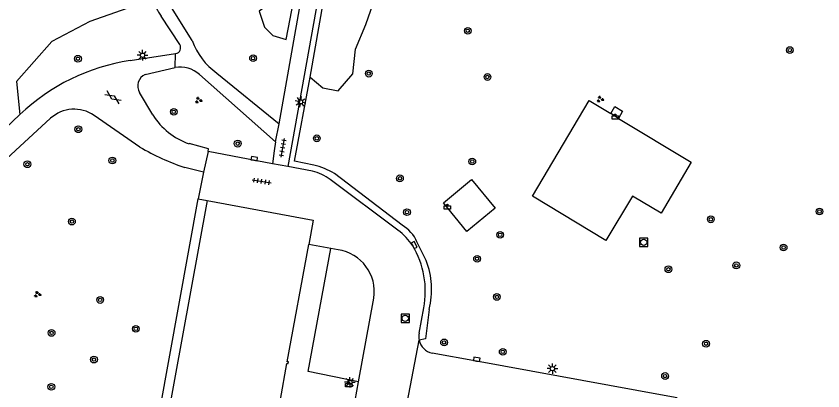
# Model space of a CAD drawing. Extents: x 132999 to 136000, y 398499 to 400501.
# Drawn here: x 133129.8 to 133225.1, y 400033.5 to 400077.8 of the extents above; entities that cross this region are included whole.
import ezdxf

# ---------------------------------------------------------------- set-up
doc = ezdxf.new("R2010")
doc.units = 0
for name, color, linetype in [('gg-bbg-hoofdgebouw', 7, 'Continuous'), ('gg-knt-verharding', 7, 'Continuous'), ('gt-grn-groengrens', 7, 'Continuous'), ('gt-grn-weggrens', 7, 'Continuous'), ('gt-symb-afvalbak', 7, 'Continuous'), ('gt-symb-boom', 7, 'Continuous'), ('gt-symb-gesloten verharding', 7, 'Continuous'), ('gt-symb-groenvak', 7, 'Continuous'), ('gt-symb-kolk', 7, 'Continuous'), ('gt-symb-lichtmast', 7, 'Continuous'), ('gt-symb-rioolschacht', 7, 'Continuous'), ('gt-symb-tegel verharding', 7, 'Continuous')]:
    doc.layers.add(name, color=color, linetype=linetype)

# ---------------------------------------------------------------- blocks, each defined once
blk = doc.blocks.new('gt0-BOOM')
at = {"layer": 'gt-symb-boom'}
for radius in [0.4, 0.2]:
    blk.add_circle((0, 0), radius, dxfattribs=at)
blk = doc.blocks.new('gt0-GRVAK')
at = {"layer": 'gt-symb-groenvak'}
for p, q in [((-0.11, 0.189), (-0.228, 0.24)), ((-0.182, 0.153), (0.088, 0.153)), ((-0.091, 0.211), (-0.156, 0.322)), ((-0.047, 0.214), (-0.047, 0.393)), ((-0.004, 0.211), (0.061, 0.322)), ((0.015, 0.189), (0.133, 0.24)), ((0.262, -0.052), (0.197, 0.059)), ((0.305, -0.049), (0.305, 0.13)), ((0.349, -0.052), (0.414, 0.059)), ((-0.245, -0.228), (-0.363, -0.177)), ((-0.318, -0.264), (-0.047, -0.264)), ((-0.226, -0.206), (-0.291, -0.095)), ((-0.183, -0.203), (-0.183, -0.024)), ((-0.139, -0.206), (-0.074, -0.095)), ((-0.12, -0.228), (-0.002, -0.177)), ((0.243, -0.074), (0.125, -0.023)), ((0.17, -0.11), (0.441, -0.11)), ((0.368, -0.074), (0.486, -0.023))]:
    blk.add_line(p, q, dxfattribs=at)
blk = doc.blocks.new('gt0-ABAK')
at = {"layer": 'gt-symb-afvalbak'}
blk.add_lwpolyline([(0.375, -0.5), (-0.375, -0.5), (-0.375, -0.1), (0.375, -0.1)], close=True, dxfattribs=at)
blk.add_circle((0, 0), 0.1, dxfattribs=at)
blk = doc.blocks.new('gt0-GESVH1')
at = {"layer": 'gt-symb-gesloten verharding'}
for p, q in [((-0.992, -0.261), (0.008, 0.239)), ((0.008, -0.261), (-0.992, 0.239)), ((0.008, 0.239), (1.008, -0.261)), ((1.008, 0.239), (0.008, -0.261))]:
    blk.add_line(p, q, dxfattribs=at)
blk = doc.blocks.new('gt0-LMAST')
at = {"layer": 'gt-symb-lichtmast'}
for p, q in [((-0.182, 0.173), (-0.447, 0.438)), ((-0.005, 0.246), (-0.005, 0.621)), ((0.172, 0.173), (0.437, 0.438)), ((-0.255, -0.004), (-0.63, -0.004)), ((-0.182, -0.181), (-0.447, -0.446)), ((-0.005, -0.254), (-0.005, -0.629)), ((0.437, -0.446), (0.172, -0.181)), ((0.245, -0.004), (0.62, -0.004))]:
    blk.add_line(p, q, dxfattribs=at)
blk.add_circle((-0.005, -0.004), 0.25, dxfattribs=at)
blk = doc.blocks.new('gt0-TEG1')
at = {"layer": 'gt-symb-tegel verharding'}
for p, q in [((-1.125, 0), (1.125, 0)), ((-0.9, -0.25), (-0.9, 0.25)), ((-0.45, -0.25), (-0.45, 0.25)), ((0, -0.25), (0, 0.25)), ((0.45, -0.25), (0.45, 0.25)), ((0.9, -0.25), (0.9, 0.25))]:
    blk.add_line(p, q, dxfattribs=at)
blk = doc.blocks.new('gt0-RS')
at = {"layer": 'gt-symb-rioolschacht'}
blk.add_lwpolyline([(-0.5, -0.5), (0.5, -0.5), (0.5, 0.5), (-0.5, 0.5)], close=True, dxfattribs=at)
blk.add_circle((0, 0), 0.375, dxfattribs=at)
blk = doc.blocks.new('gt0-KOLK')
at = {"layer": 'gt-symb-kolk'}
blk.add_lwpolyline([(0, 0), (0.375, 0), (0.375, 0.4), (-0.375, 0.4), (-0.375, 0), (0, 0)], dxfattribs=at)

msp = doc.modelspace()

# ---------------------------------------------------------------- linework, layer by layer
at = {"layer": 'gg-bbg-hoofdgebouw'}
for points in [[(133152.387, 400056.018), (133130.071, 399933.79), (133142.603, 399931.507)], [(133152.387, 400056.018), (133164.904, 400053.704), (133164.379, 400050.828)], [(133161.004, 400032.336), (133161.157, 400032.308), (133161.193, 400032.504), (133161.04, 400032.532), (133161.817, 400036.787), (133161.965, 400036.76), (133162.001, 400036.957), (133161.853, 400036.984), (133164.379, 400050.828)]]:
    msp.add_lwpolyline(points, dxfattribs=at)
at = {"layer": 'gg-knt-verharding'}
for p, q in [((133160.88, 400065.05), (133167.9, 400104.63)), ((133167.6, 400091.62), (133161.932, 400060.003)), ((133149.151, 400074.422), (133146.955, 400077.753)), ((133143.289, 400072.521), (133148.672, 400073.344)), ((133145.072, 400070.892), (133148.603, 400071.711)), ((133151.488, 400070.881), (133160.48, 400062.92)), ((133153.53, 400071.041), (133160.88, 400065.05)), ((133145.994, 400066.103), (133144.403, 400068.748)), ((133126.192, 400062.272), (133130.296, 400066.162)), ((133144.46, 400062.31), (133139.042, 400066.052)), ((133200.938, 400065.702), (133200.054, 400066.259)), ((133160.48, 400062.92), (133160.88, 400065.05)), ((133160.48, 400062.92), (133160.303, 400061.871)), ((133160.303, 400061.871), (133160.093, 400060.342)), ((133152.494, 400061.786), (133151.961, 400059.348)), ((133160.093, 400060.342), (133152.494, 400061.786)), ((133161.932, 400060.003), (133160.093, 400060.342)), ((133164.842, 400059.464), (133161.932, 400060.003)), ((133151.961, 400059.348), (133149.758, 400059.89)), ((133151.961, 400059.348), (133151.332, 400056.194)), ((133174.922, 400052.501), (133166.899, 400058.477)), ((133151.332, 400056.194), (133152.387, 400056.018)), ((133166.998, 400050.35), (133164.379, 400050.828)), ((133167.847, 400050.2), (133166.998, 400050.35)), ((133170.267, 400034.613), (133172.082, 400044.492)), ((133177.413, 400040.348), (133177.961, 400043.332)), ((133169.51, 400030.433), (133170.267, 400034.613))]:
    msp.add_line(p, q, dxfattribs=at)
for points in [[(133150.62, 400074.88), (133147.97, 400079.079), (133147.63, 400079.677), (133147.347, 400080.301)], [(133200.938, 400065.702), (133209.542, 400060.528), (133206.006, 400054.494), (133202.626, 400056.511), (133199.471, 400051.293), (133190.817, 400056.525), (133197.482, 400067.799), (133200.054, 400066.259)], [(133200.054, 400066.259), (133200.538, 400067.099), (133201.421, 400066.552), (133200.938, 400065.702)], [(133133.913, 400065.705), (133125.58, 400058.11), (133120.27, 400054.61), (133119.91, 400051.53), (133120.19, 400047.57), (133123.35, 400028.29), (133124.46, 400015.11), (133124.598, 400007.122)], [(133152.494, 400061.786), (133152.546, 400062.107), (133150.252, 400062.714)], [(133186.384, 400055.108), (133183.055, 400052.352), (133180.292, 400055.714), (133183.622, 400058.471), (133186.384, 400055.108)], [(133128.604, 399932.557), (133130.22, 399941.81), (133130.5, 399941.78), (133141.125, 400000), (133151.332, 400056.194)], [(133170.267, 400034.613), (133164.318, 400035.836), (133166.998, 400050.35)], [(133207.89, 400032.706), (133206.35, 400033.004), (133184.191, 400037.065), (133178.969, 400037.983)]]:
    msp.add_lwpolyline(points, dxfattribs=at)
for centre, radius, start, end in [((133155.376, 400083.302), 10.085, 200.58843, 213.38525), ((133148.566, 400074.037), 0.701, 278.73103, 33.35385), ((133158.326, 400077.698), 8.205, 200.09115, 234.23383), ((133146.944, 400048.6), 24.198, 98.68655, 133.46931), ((133149.174, 400068.267), 3.491, 48.4861, 99.41338), ((133145.726, 400069.512), 1.527, 115.34854, 209.99211), ((133136.696, 400062.654), 4.129, 55.37318, 132.36766), ((133152.77, 400070.247), 7.943, 211.44917, 251.51731), ((133159.045, 400087.232), 28.876, 239.66191, 251.23851), ((133163.77, 400054.592), 4.989, 51.14831, 77.58597), ((133170.381, 400046.464), 7.554, 33.69621, 53.04886), ((133167.772, 400045.306), 10.379, 349.03463, 31.02239), ((133167.104, 400045.224), 5.031, 351.63376, 81.51272), ((133179.394, 400039.948), 2.021, 168.57816, 191.84365), ((133179.38, 400039.948), 2.007, 191.92456, 258.18623)]:
    msp.add_arc(centre, radius, start, end, dxfattribs=at)
at = {"layer": 'gt-grn-groengrens'}
for p, q in [((133164.548, 400070.574), (133166.323, 400080.739)), ((133175.425, 400053.099), (133167.435, 400059.185)), ((133178.242, 400048.933), (133177.167, 400051.118))]:
    msp.add_line(p, q, dxfattribs=at)
for points in [[(133164.548, 400070.574), (133166.058, 400069.297), (133167.855, 400068.941), (133169.574, 400070.939), (133169.926, 400073.848), (133171.133, 400076.792), (133171.989, 400079.242), (133171.925, 400081.942), (133170.666, 400083.484), (133169.005, 400084.204), (133166.323, 400080.739)], [(133162.636, 400079.73), (133160.994, 400080.146), (133158.529, 400078.357), (133159.18, 400076.475), (133160.159, 400075.491), (133161.738, 400074.992), (133162.636, 400079.73)], [(133145.935, 400079.756), (133138.554, 400077.129), (133134.046, 400074.768), (133129.884, 400070.044), (133130.296, 400066.162)], [(133164.993, 400060.194), (133162.716, 400060.663), (133164.548, 400070.574)], [(133178.6, 400043.157), (133178.162, 400039.69), (133177.416, 400039.533)]]:
    msp.add_lwpolyline(points, dxfattribs=at)
for centre, radius, start, end in [((133162.519, 400050.747), 9.766, 59.77541, 75.32514), ((133173.246, 400049.426), 4.271, 23.33689, 59.31692), ((133169.607, 400045.499), 9.293, 345.40451, 21.68887)]:
    msp.add_arc(centre, radius, start, end, dxfattribs=at)
at = {"layer": 'gt-grn-weggrens'}
for p, q in [((133148.603, 400071.711), (133148.672, 400073.344)), ((133175.136, 400027.725), (133177.416, 400039.533))]:
    msp.add_line(p, q, dxfattribs=at)

# ---------------------------------------------------------------- block references
at = {"layer": 'gt-symb-afvalbak'}
for p in [(133200.57, 400066.114), (133180.756, 400055.476), (133169.11, 400034.524)]:
    msp.add_blockref('gt0-ABAK', p, dxfattribs=at)
at = {"layer": 'gt-symb-boom'}
for p in [(133183.166, 400076.035), (133221.182, 400073.759), (133137.14, 400072.736), (133171.478, 400070.979), (133185.487, 400070.583), (133148.456, 400066.469), (133137.184, 400064.416), (133165.345, 400063.345), (133141.204, 400060.731), (133183.693, 400060.611), (133131.17, 400060.286), (133175.148, 400058.62), (133175.987, 400054.627), (133224.685, 400054.708), (133136.426, 400053.522), (133211.862, 400053.786), (133186.987, 400051.953), (133220.447, 400050.461), (133184.261, 400049.127), (133214.867, 400048.35), (133206.848, 400047.897), (133186.598, 400044.627), (133139.763, 400044.269), (133143.975, 400040.858), (133134.027, 400040.378), (133180.367, 400039.257), (133211.292, 400039.103), (133187.29, 400038.149), (133139.03, 400037.231), (133206.457, 400035.29), (133133.997, 400034.015)]:
    msp.add_blockref('gt0-BOOM', p, dxfattribs=at)
for p, rotation in [((133157.815, 400072.805), 79.80279442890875), ((133156.001, 400062.717), 79.80279442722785)]:
    msp.add_blockref('gt0-BOOM', p, dxfattribs=dict(at, rotation=rotation))
at = {"layer": 'gt-symb-gesloten verharding', "rotation": -34.61180636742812}
msp.add_blockref('gt0-GESVH1', (133141.27, 400068.185), dxfattribs=at)
at = {"layer": 'gt-symb-groenvak'}
for p in [(133151.364, 400067.839), (133198.79, 400067.954), (133132.353, 400044.932)]:
    msp.add_blockref('gt0-GRVAK', p, dxfattribs=at)
at = {"layer": 'gt-symb-kolk'}
for p, rotation in [((133157.914, 400060.752), -10.64840627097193), ((133176.666, 400050.655), -61.536376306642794), ((133184.191, 400037.065), -10.385682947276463)]:
    msp.add_blockref('gt0-KOLK', p, dxfattribs=dict(at, rotation=rotation))
at = {"layer": 'gt-symb-lichtmast'}
for p in [(133144.768, 400073.15), (133193.159, 400036.166), (133169.25, 400034.553)]:
    msp.add_blockref('gt0-LMAST', p, dxfattribs=at)
at = {"layer": 'gt-symb-lichtmast', "rotation": -100.1407931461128}
msp.add_blockref('gt0-LMAST', (133163.421, 400067.641), dxfattribs=at)
at = {"layer": 'gt-symb-rioolschacht'}
for p in [(133203.939, 400051.067), (133175.78, 400042.101)]:
    msp.add_blockref('gt0-RS', p, dxfattribs=at)
at = {"layer": 'gt-symb-tegel verharding'}
for p, rotation in [((133161.313, 400062.212), 79.85920685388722), ((133158.826, 400058.263), -9.61302587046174)]:
    msp.add_blockref('gt0-TEG1', p, dxfattribs=dict(at, rotation=rotation))

doc.saveas('drawing.dxf')
